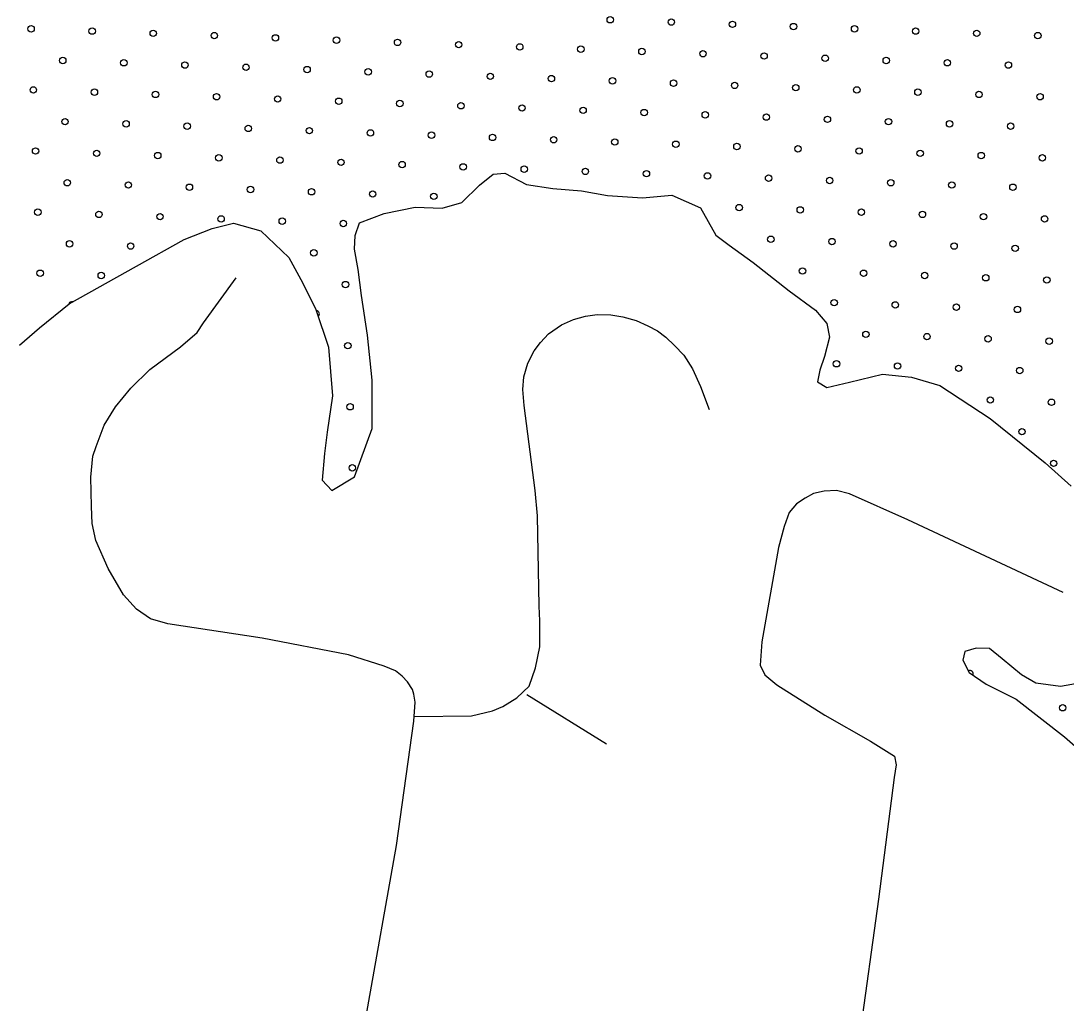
# Model space of a CAD drawing. Extents: x 1788175 to 1969470, y 584502 to 738744.
# Drawn here: x 1824573 to 1828022, y 717843 to 721083 of the extents above; entities that cross this region are included whole.
import ezdxf

# ---------------------------------------------------------------- set-up
doc = ezdxf.new("R2010")
doc.units = 0
for name, color, linetype in [('DESIGN - SCRATCH - User 1', 7, 'Continuous'), ('DESIGN - TRAFFIC CONTROL PERMANENT - Pavement Marking Text', 7, 'Continuous'), ('DESIGN - TRANSPORTATION - Edge of Traveled Way', 7, 'Continuous'), ('SURVEY - TRANSPORTATION - Roads', 7, 'Continuous')]:
    doc.layers.add(name, color=color, linetype=linetype)

msp = doc.modelspace()

# ---------------------------------------------------------------- linework, layer by layer
at = {"layer": 'DESIGN - SCRATCH - User 1'}
for points in [[(1824953.9, 720274.2), (1825111.3, 720362), (1825204, 720398.7), (1825274.3, 720415.7), (1825364, 720390.3), (1825456.7, 720302.9), (1825503.4, 720218), (1825546, 720131.3), (1825588.1, 720006.5), (1825601.6, 719846.1), (1825583.7, 719726.2), (1825574.6, 719656.2), (1825567.2, 719568.2), (1825598.7, 719533.7), (1825673.5, 719578.6), (1825732, 719738), (1825732.5, 719898.2), (1825716.8, 720046.7), (1825696.8, 720177.1), (1825686.2, 720263.4), (1825673.2, 720329.7), (1825675.9, 720375.7), (1825690.6, 720417.6), (1825771.1, 720448.4), (1825873.5, 720468.9), (1825963.5, 720465.6), (1826027.9, 720484.7), (1826086.8, 720541.9), (1826131.4, 720577.3), (1826169.5, 720580.7), (1826240.9, 720543.6), (1826328.8, 720530.3), (1826422.7, 720522.9)], [(1826422.7, 720522.9), (1826508.6, 720507.6), (1826624.5, 720499.9), (1826720.7, 720508.5), (1826816.1, 720467.1), (1826866.7, 720376.2), (1826910.3, 720343.5), (1826989.4, 720286.3), (1827108, 720192.4), (1827195.1, 720129), (1827232.4, 720084.4), (1827241.7, 720040.2), (1827224.7, 719976.4), (1827210, 719930.5), (1827201.4, 719892.6), (1827233.1, 719874.1), (1827307.4, 719891), (1827415.9, 719917.5), (1827511.9, 719908), (1827605.5, 719880.6), (1827771.9, 719772), (1827953.7, 719625.1), (1828038.6, 719547.8)], [(1824567.5, 720013.5), (1824634.5, 720070.6), (1824731.8, 720149.3), (1824953.9, 720274.2)], [(1828140.7, 718911.4), (1828004.2, 718887.4), (1827922.3, 718898.6), (1827874.7, 718925.3), (1827811.5, 718978.3), (1827770, 719013), (1827726, 719013.6), (1827687.8, 719002.2), (1827681.4, 718974.2), (1827702.8, 718933.9), (1827758.2, 718895), (1827857.5, 718845.5), (1828017.6, 718720.9), (1828147.9, 718606.8)]]:
    msp.add_lwpolyline(points, dxfattribs=at)
at = {"layer": 'DESIGN - TRAFFIC CONTROL PERMANENT - Pavement Marking Text'}
for centre in [(1826517.8, 721087.1), (1826719.4, 721079.6), (1826921, 721072.1), (1827122.6, 721064.7), (1824606.2, 721057.2), (1824807.8, 721049.7), (1825009.4, 721042.3), (1825211, 721034.8), (1825412.7, 721027.3), (1827324.2, 721057.2), (1827525.8, 721049.7), (1827727.4, 721042.3), (1827929.1, 721034.8), (1825614.3, 721019.9), (1825815.9, 721012.4), (1826017.5, 721004.9), (1826219.1, 720997.5), (1826420.7, 720990), (1826622.3, 720982.5), (1826823.9, 720975.1), (1827025.5, 720967.6), (1827227.1, 720960.1), (1824710.8, 720952.7), (1824912.4, 720945.2), (1825114, 720937.7), (1825315.6, 720930.3), (1827428.8, 720952.7), (1827630.4, 720945.2), (1827832, 720937.7), (1825517.2, 720922.8), (1825718.8, 720915.3), (1825920.4, 720907.9), (1826122, 720900.4), (1826323.6, 720892.9), (1824613.7, 720855.6), (1826525.2, 720885.5), (1826726.9, 720878), (1826928.5, 720870.5), (1827130.1, 720863.1), (1827331.7, 720855.6), (1824815.3, 720848.1), (1825016.9, 720840.7), (1825218.5, 720833.2), (1825420.1, 720825.7), (1827533.3, 720848.1), (1827734.9, 720840.7), (1827936.5, 720833.2), (1825621.7, 720818.3), (1825823.3, 720810.8), (1826025, 720803.3), (1826226.6, 720795.9), (1826428.2, 720788.4), (1826629.8, 720780.9), (1826831.4, 720773.4), (1827033, 720766), (1827234.6, 720758.5), (1824718.2, 720751), (1824919.8, 720743.6), (1825121.4, 720736.1), (1825323.1, 720728.6), (1825524.7, 720721.2), (1827436.2, 720751), (1827637.8, 720743.6), (1827839.4, 720736.1), (1825726.3, 720713.7), (1825927.9, 720706.2), (1826129.5, 720698.8), (1826331.1, 720691.3), (1826532.7, 720683.8), (1824621.1, 720654), (1826734.3, 720676.4), (1826935.9, 720668.9), (1827137.5, 720661.4), (1827339.2, 720654), (1824822.8, 720646.5), (1825024.4, 720639), (1825226, 720631.6), (1825427.6, 720624.1), (1825629.2, 720616.6), (1827540.8, 720646.5), (1827742.4, 720639), (1827944, 720631.6), (1825830.8, 720609.2), (1826032.4, 720601.7), (1826234, 720594.2), (1826435.6, 720586.8), (1826637.3, 720579.3), (1824725.7, 720549.4), (1826838.9, 720571.8), (1827040.5, 720564.4), (1827242.1, 720556.9), (1827443.7, 720549.4), (1824927.3, 720542), (1825128.9, 720534.5), (1825330.5, 720527), (1825532.1, 720519.6), (1825733.7, 720512.1), (1827645.3, 720542), (1827846.9, 720534.5), (1825935.4, 720504.6), (1824628.6, 720452.4), (1824830.2, 720444.9), (1826943.4, 720467.3), (1827145, 720459.8), (1827346.6, 720452.4), (1827548.2, 720444.9), (1825031.8, 720437.4), (1825233.4, 720430), (1825435.1, 720422.5), (1825636.7, 720415), (1827749.8, 720437.4), (1827951.5, 720430), (1824733.2, 720347.8), (1824934.8, 720340.4), (1827047.9, 720362.8), (1827249.6, 720355.3), (1827451.2, 720347.8), (1827652.8, 720340.4), (1825539.6, 720318), (1827854.4, 720332.9), (1824636.1, 720250.8), (1824837.7, 720243.3), (1827152.5, 720258.2), (1827354.1, 720250.8), (1827555.7, 720243.3), (1827757.3, 720235.8), (1825644.1, 720213.4), (1827958.9, 720228.4), (1827257, 720153.7), (1827458.6, 720146.2), (1827660.2, 720138.7), (1827861.8, 720131.3), (1827361.6, 720049.1), (1827563.2, 720041.7), (1827764.8, 720034.2), (1827966.4, 720026.7), (1825651.6, 720011.8), (1827264.5, 719952.1), (1827466.1, 719944.6), (1827667.7, 719937.1), (1827869.3, 719929.7), (1827772.2, 719832.6), (1827973.9, 719825.1), (1825659.1, 719810.2), (1827876.8, 719728.1), (1827981.3, 719623.5), (1825666.5, 719608.6), (1828011.2, 718817.1)]:
    msp.add_circle(centre, 10.6, dxfattribs=at)
for centre, start, end in [((1824740.6, 720146.2), 71.1269, 169.955), ((1825547.1, 720116.3), 309.706, 87.5652), ((1827705, 718929.1), 339.1494, 116.7792)]:
    msp.add_arc(centre, 10.6, start, end, dxfattribs=at)
at = {"layer": 'DESIGN - TRANSPORTATION - Edge of Traveled Way'}
for points in [[(1824953.9, 720274.2), (1825111.3, 720362), (1825204, 720398.7), (1825274.3, 720415.7), (1825364, 720390.3), (1825456.7, 720302.9), (1825503.4, 720218), (1825546, 720131.3), (1825588.1, 720006.5), (1825601.6, 719846.1), (1825583.7, 719726.2), (1825574.6, 719656.2), (1825567.2, 719568.2), (1825598.7, 719533.7), (1825673.5, 719578.6), (1825732, 719738), (1825732.5, 719898.2), (1825716.8, 720046.7), (1825696.8, 720177.1), (1825686.2, 720263.4), (1825673.2, 720329.7), (1825675.9, 720375.7), (1825690.6, 720417.6), (1825771.1, 720448.4), (1825873.5, 720468.9), (1825963.5, 720465.6), (1826027.9, 720484.7), (1826086.8, 720541.9), (1826131.4, 720577.3), (1826169.5, 720580.7), (1826240.9, 720543.6), (1826328.8, 720530.3), (1826422.7, 720522.9)], [(1826422.7, 720522.9), (1826508.6, 720507.6), (1826624.5, 720499.9), (1826720.7, 720508.5), (1826816.1, 720467.1), (1826866.7, 720376.2), (1826910.3, 720343.5), (1826989.4, 720286.3), (1827108, 720192.4), (1827195.1, 720129), (1827232.4, 720084.4), (1827241.7, 720040.2), (1827224.7, 719976.4), (1827210, 719930.5), (1827201.4, 719892.6), (1827233.1, 719874.1), (1827307.4, 719891), (1827415.9, 719917.5), (1827511.9, 719908), (1827605.5, 719880.6), (1827771.9, 719772), (1827953.7, 719625.1), (1828038.6, 719547.8)], [(1824567.5, 720013.5), (1824634.5, 720070.6), (1824731.8, 720149.3), (1824953.9, 720274.2)], [(1828140.7, 718911.4), (1828004.2, 718887.4), (1827922.3, 718898.6), (1827874.7, 718925.3), (1827811.5, 718978.3), (1827770, 719013), (1827726, 719013.6), (1827687.8, 719002.2), (1827681.4, 718974.2), (1827702.8, 718933.9), (1827758.2, 718895), (1827857.5, 718845.5), (1828017.6, 718720.9), (1828147.9, 718606.8)]]:
    msp.add_lwpolyline(points, dxfattribs=at)
at = {"layer": 'SURVEY - TRANSPORTATION - Roads'}
for points in [[(1825711.7, 717799.6), (1825812.6, 718362.9), (1825869, 718772.6), (1825874.4, 718835.6), (1825869.6, 718862.1), (1825864.6, 718876.8), (1825849.1, 718903), (1825831.3, 718921.4), (1825809.5, 718939.1), (1825771.8, 718954.3), (1825654.3, 718992.1), (1825369, 719046.4), (1825057.9, 719093.6), (1825000.1, 719110.4), (1824954.2, 719142.6), (1824910.9, 719189.3), (1824860.6, 719276.4), (1824819.6, 719368.9), (1824807.7, 719425.5), (1824805.3, 719480.8), (1824802.9, 719577.5), (1824810.1, 719646.8), (1824820.5, 719679.3), (1824847.6, 719749), (1824884.7, 719810.3), (1824935.6, 719871.9), (1824998.6, 719933.1), (1825099.8, 720007.7), (1825154.1, 720055.6), (1825175.1, 720086.7), (1825283.5, 720235.3)], [(1825871.2, 718788.7), (1826060, 718790.9), (1826129.1, 718806.6), (1826163.3, 718820.8), (1826209.5, 718849.3), (1826250.1, 718887.8), (1826270.8, 718949), (1826285, 719018.1), (1826285.7, 719103.5), (1826283.6, 719151.9), (1826277.2, 719450.3), (1826270.1, 719534.3), (1826233.7, 719814.1), (1826229.5, 719867.5), (1826233, 719909.5), (1826245.9, 719954.4), (1826266.5, 719994.9), (1826287.1, 720022.7), (1826313.5, 720050.5), (1826356.9, 720080.4), (1826396.1, 720098.2), (1826436, 720109.6), (1826475.1, 720114.6), (1826520, 720113.8), (1826559.1, 720107.4), (1826603.3, 720094.6), (1826642.4, 720077.5), (1826673.8, 720060.4), (1826701.5, 720039.8), (1826730, 720012), (1826760.6, 719980), (1826789.1, 719935.8), (1826815.5, 719877.5), (1826843.9, 719801.3)], [(1828013.1, 719197.7), (1827500.5, 719437.5), (1827307.7, 719522.5), (1827264.8, 719533.9), (1827223.8, 719531.7), (1827189.1, 719523.5), (1827161.4, 719508.6), (1827132.8, 719489.4), (1827108.6, 719461.3), (1827091.9, 719415.5), (1827072.8, 719345.7), (1827017.9, 719034.1), (1827012.7, 718958.1), (1827028.2, 718925.8), (1827067.7, 718893.2), (1827226.2, 718792.7), (1827377, 718706.3), (1827456.3, 718657.1), (1827461.8, 718629), (1827455.2, 718587), (1827402.8, 718185.2), (1827278.1, 717279.8)], [(1826242, 718860.6), (1826505.8, 718698.1)]]:
    msp.add_lwpolyline(points, dxfattribs=at)

doc.saveas('drawing.dxf')
